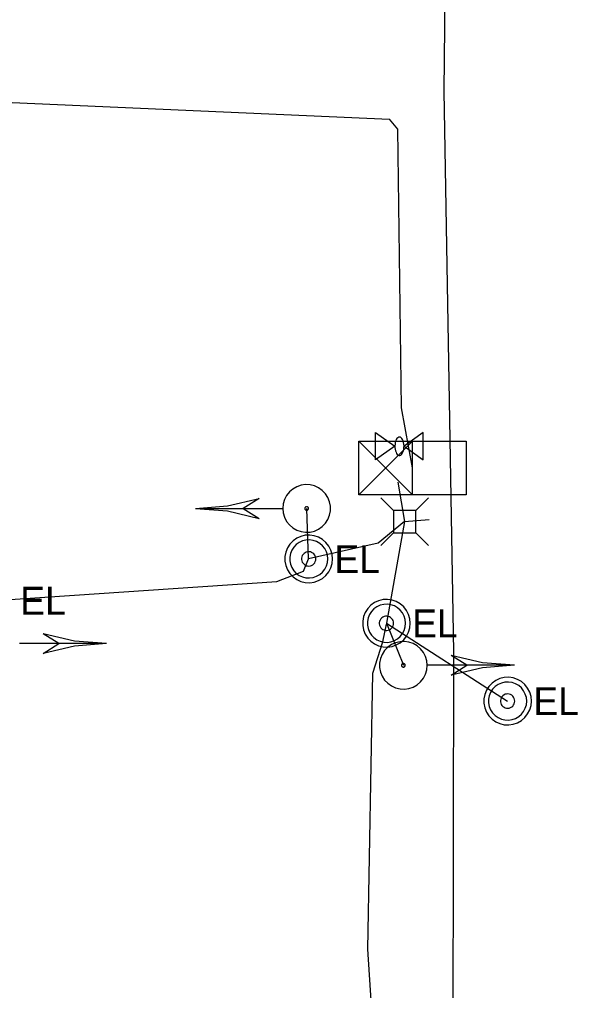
# Model space of a CAD drawing. Extents: x 596028 to 606371, y 330010 to 403088.
# Drawn here: x 602104.5 to 602181.8, y 364988.9 to 365123.3 of the extents above; entities that cross this region are included whole.
import ezdxf

# ---------------------------------------------------------------- set-up
doc = ezdxf.new("R2010")
doc.units = 0
for name, color, linetype in [('E_SIG', 7, 'Continuous'), ('E_UTL_AG_Bold', 7, 'Continuous'), ('E_UTL_E', 7, 'Continuous'), ('E_UTL_E_Bold', 7, 'Continuous'), ('E_UTL_E_UG', 7, 'Continuous'), ('E_UTL_T_UG', 7, 'Continuous')]:
    doc.layers.add(name, color=color, linetype=linetype)

msp = doc.modelspace()

# ---------------------------------------------------------------- linework, layer by layer
at = {"layer": 'E_SIG'}
for points in [[(602151.49, 365057.55), (602151.49, 365064.97)], [(602151.49, 365064.97), (602166.34, 365064.97)], [(602158.92, 365064.97), (602151.49, 365057.55)], [(602151.49, 365064.97), (602158.92, 365057.55)], [(602158.92, 365057.55), (602158.92, 365064.97)], [(602166.34, 365064.97), (602166.34, 365057.55)], [(602158.92, 365061.26), (602158.92, 365061.26)], [(602140.96, 365055.64), (602141.02, 365055.02), (602141.19, 365054.42), (602141.48, 365053.86), (602141.87, 365053.37), (602142.34, 365052.95), (602142.89, 365052.64), (602143.48, 365052.44), (602144.1, 365052.35), (602144.73, 365052.38), (602145.34, 365052.52), (602145.91, 365052.79), (602146.42, 365053.15), (602146.85, 365053.6), (602147.19, 365054.13), (602147.42, 365054.71), (602147.54, 365055.33), (602147.54, 365055.96), (602147.42, 365056.57), (602147.19, 365057.16), (602146.85, 365057.68), (602146.42, 365058.14), (602145.91, 365058.5), (602145.34, 365058.76), (602144.73, 365058.91), (602144.1, 365058.94), (602143.48, 365058.85), (602142.89, 365058.64), (602142.34, 365058.33), (602141.87, 365057.92), (602141.48, 365057.43), (602141.19, 365056.87), (602141.02, 365056.27), (602140.96, 365055.64)], [(602128.86, 365055.64), (602133.31, 365055.99), (602137.66, 365057.02)], [(602137.66, 365057.02), (602135.46, 365055.64)], [(602166.34, 365057.55), (602151.49, 365057.55)], [(602128.86, 365055.64), (602140.9, 365055.64)], [(602128.86, 365055.64), (602133.31, 365055.3), (602137.66, 365054.27)], [(602135.46, 365055.64), (602137.66, 365054.27)], [(602144.01, 365055.64), (602144.01, 365055.6), (602144.02, 365055.55), (602144.05, 365055.51), (602144.08, 365055.47), (602144.11, 365055.44), (602144.15, 365055.41), (602144.2, 365055.4), (602144.25, 365055.39), (602144.29, 365055.39), (602144.34, 365055.4), (602144.38, 365055.42), (602144.42, 365055.45), (602144.46, 365055.49), (602144.48, 365055.53), (602144.5, 365055.57), (602144.51, 365055.62), (602144.51, 365055.67), (602144.5, 365055.71), (602144.48, 365055.76), (602144.46, 365055.8), (602144.42, 365055.83), (602144.38, 365055.86), (602144.34, 365055.88), (602144.29, 365055.89), (602144.25, 365055.9), (602144.2, 365055.89), (602144.15, 365055.87), (602144.11, 365055.85), (602144.08, 365055.82), (602144.05, 365055.78), (602144.02, 365055.74), (602144.01, 365055.69), (602144.01, 365055.64)], [(602116.56, 365036.93), (602112.11, 365037.27), (602107.76, 365038.3)], [(602109.96, 365036.93), (602107.76, 365038.3)], [(602116.56, 365036.93), (602104.52, 365036.93)], [(602116.56, 365036.93), (602112.11, 365036.58), (602107.76, 365035.55)], [(602107.76, 365035.55), (602109.96, 365036.93)], [(602160.95, 365033.93), (602160.89, 365034.56), (602160.71, 365035.16), (602160.42, 365035.72), (602160.03, 365036.21), (602159.56, 365036.62), (602159.02, 365036.94), (602158.42, 365037.14), (602157.8, 365037.23), (602157.18, 365037.2), (602156.57, 365037.05), (602156, 365036.79), (602155.48, 365036.43), (602155.05, 365035.97), (602154.71, 365035.45), (602154.48, 365034.86), (602154.36, 365034.25), (602154.36, 365033.62), (602154.48, 365033), (602154.71, 365032.42), (602155.05, 365031.89), (602155.48, 365031.44), (602156, 365031.08), (602156.57, 365030.82), (602157.18, 365030.67), (602157.8, 365030.64), (602158.42, 365030.73), (602159.02, 365030.93), (602159.56, 365031.25), (602160.03, 365031.66), (602160.42, 365032.15), (602160.71, 365032.71), (602160.89, 365033.31), (602160.95, 365033.93)], [(602173.05, 365033.93), (602168.59, 365034.28), (602164.25, 365035.31)], [(602166.45, 365033.93), (602164.25, 365035.31)], [(602157.9, 365033.93), (602157.89, 365033.98), (602157.88, 365034.03), (602157.86, 365034.07), (602157.83, 365034.11), (602157.79, 365034.14), (602157.75, 365034.16), (602157.71, 365034.18), (602157.66, 365034.19), (602157.61, 365034.18), (602157.56, 365034.17), (602157.52, 365034.15), (602157.48, 365034.12), (602157.45, 365034.09), (602157.42, 365034.05), (602157.4, 365034.01), (602157.39, 365033.96), (602157.39, 365033.91), (602157.4, 365033.86), (602157.42, 365033.82), (602157.45, 365033.78), (602157.48, 365033.74), (602157.52, 365033.72), (602157.56, 365033.7), (602157.61, 365033.68), (602157.66, 365033.68), (602157.71, 365033.69), (602157.75, 365033.7), (602157.79, 365033.73), (602157.83, 365033.76), (602157.86, 365033.8), (602157.88, 365033.84), (602157.89, 365033.89), (602157.9, 365033.93)], [(602173.05, 365033.93), (602161, 365033.93)], [(602173.05, 365033.93), (602168.59, 365033.59), (602164.25, 365032.56)], [(602164.25, 365032.56), (602166.45, 365033.93)]]:
    msp.add_lwpolyline(points, dxfattribs=at)
at = {"layer": 'E_UTL_AG_Bold'}
for points in [[(602156.27, 365055.38), (602154.52, 365057.13)], [(602159.37, 365055.38), (602161.12, 365057.13)], [(602159.37, 365055.38), (602156.27, 365055.38)], [(602156.27, 365055.38), (602156.27, 365052.28)], [(602159.37, 365052.28), (602159.37, 365055.38)], [(602156.27, 365052.28), (602154.52, 365050.53)], [(602156.27, 365052.28), (602159.37, 365052.28)], [(602159.37, 365052.28), (602161.12, 365050.53)]]:
    msp.add_lwpolyline(points, dxfattribs=at)
at = {"layer": 'E_UTL_E'}
for points in [[(602147.83, 365048.66), (602147.77, 365049.28), (602147.6, 365049.89), (602147.31, 365050.44), (602146.92, 365050.94), (602146.45, 365051.35), (602145.91, 365051.66), (602145.31, 365051.87), (602144.69, 365051.96), (602144.06, 365051.93), (602143.46, 365051.78), (602142.88, 365051.52), (602142.37, 365051.15), (602141.94, 365050.7), (602141.6, 365050.17), (602141.37, 365049.59), (602141.25, 365048.97), (602141.25, 365048.35), (602141.37, 365047.73), (602141.6, 365047.15), (602141.94, 365046.62), (602142.37, 365046.17), (602142.88, 365045.8), (602143.46, 365045.54), (602144.06, 365045.39), (602144.69, 365045.36), (602145.31, 365045.45), (602145.91, 365045.66), (602146.45, 365045.97), (602146.92, 365046.38), (602147.31, 365046.88), (602147.6, 365047.43), (602147.77, 365048.04), (602147.83, 365048.66)], [(602147.83, 365048.66), (602147.77, 365049.28), (602147.6, 365049.89), (602147.31, 365050.44), (602146.92, 365050.94), (602146.45, 365051.35), (602145.91, 365051.66), (602145.31, 365051.87), (602144.69, 365051.96), (602144.06, 365051.93), (602143.46, 365051.78), (602142.88, 365051.52), (602142.37, 365051.15), (602141.94, 365050.7), (602141.6, 365050.17), (602141.37, 365049.59), (602141.25, 365048.97), (602141.25, 365048.35), (602141.37, 365047.73), (602141.6, 365047.15), (602141.94, 365046.62), (602142.37, 365046.17), (602142.88, 365045.8), (602143.46, 365045.54), (602144.06, 365045.39), (602144.69, 365045.36), (602145.31, 365045.45), (602145.91, 365045.66), (602146.45, 365045.97), (602146.92, 365046.38), (602147.31, 365046.88), (602147.6, 365047.43), (602147.77, 365048.04), (602147.83, 365048.66)], [(602147.17, 365048.66), (602147.13, 365049.16), (602146.99, 365049.64), (602146.76, 365050.09), (602146.45, 365050.48), (602146.07, 365050.81), (602145.63, 365051.06), (602145.16, 365051.23), (602144.66, 365051.3), (602144.16, 365051.27), (602143.67, 365051.15), (602143.21, 365050.95), (602142.81, 365050.66), (602142.46, 365050.29), (602142.19, 365049.87), (602142, 365049.4), (602141.91, 365048.91), (602141.91, 365048.41), (602142, 365047.92), (602142.19, 365047.45), (602142.46, 365047.03), (602142.81, 365046.66), (602143.21, 365046.37), (602143.67, 365046.17), (602144.16, 365046.05), (602144.66, 365046.02), (602145.16, 365046.09), (602145.63, 365046.26), (602146.07, 365046.51), (602146.45, 365046.84), (602146.76, 365047.23), (602146.99, 365047.68), (602147.13, 365048.16), (602147.17, 365048.66)], [(602147.17, 365048.66), (602147.13, 365049.16), (602146.99, 365049.64), (602146.76, 365050.09), (602146.45, 365050.48), (602146.07, 365050.81), (602145.63, 365051.06), (602145.16, 365051.23), (602144.66, 365051.3), (602144.16, 365051.27), (602143.67, 365051.15), (602143.21, 365050.95), (602142.81, 365050.66), (602142.46, 365050.29), (602142.19, 365049.87), (602142, 365049.4), (602141.91, 365048.91), (602141.91, 365048.41), (602142, 365047.92), (602142.19, 365047.45), (602142.46, 365047.03), (602142.81, 365046.66), (602143.21, 365046.37), (602143.67, 365046.17), (602144.16, 365046.05), (602144.66, 365046.02), (602145.16, 365046.09), (602145.63, 365046.26), (602146.07, 365046.51), (602146.45, 365046.84), (602146.76, 365047.23), (602146.99, 365047.68), (602147.13, 365048.16), (602147.17, 365048.66)], [(602145.52, 365048.66), (602145.51, 365048.85), (602145.45, 365049.03), (602145.37, 365049.2), (602145.25, 365049.34), (602145.11, 365049.47), (602144.95, 365049.56), (602144.77, 365049.62), (602144.58, 365049.65), (602144.39, 365049.64), (602144.21, 365049.6), (602144.04, 365049.52), (602143.89, 365049.41), (602143.76, 365049.27), (602143.65, 365049.11), (602143.58, 365048.94), (602143.55, 365048.75), (602143.55, 365048.57), (602143.58, 365048.38), (602143.65, 365048.21), (602143.76, 365048.05), (602143.89, 365047.91), (602144.04, 365047.8), (602144.21, 365047.72), (602144.39, 365047.68), (602144.58, 365047.67), (602144.77, 365047.7), (602144.95, 365047.76), (602145.11, 365047.85), (602145.25, 365047.98), (602145.37, 365048.12), (602145.45, 365048.29), (602145.51, 365048.47), (602145.52, 365048.66)], [(602145.52, 365048.66), (602145.51, 365048.85), (602145.45, 365049.03), (602145.37, 365049.2), (602145.25, 365049.34), (602145.11, 365049.47), (602144.95, 365049.56), (602144.77, 365049.62), (602144.58, 365049.65), (602144.39, 365049.64), (602144.21, 365049.6), (602144.04, 365049.52), (602143.89, 365049.41), (602143.76, 365049.27), (602143.65, 365049.11), (602143.58, 365048.94), (602143.55, 365048.75), (602143.55, 365048.57), (602143.58, 365048.38), (602143.65, 365048.21), (602143.76, 365048.05), (602143.89, 365047.91), (602144.04, 365047.8), (602144.21, 365047.72), (602144.39, 365047.68), (602144.58, 365047.67), (602144.77, 365047.7), (602144.95, 365047.76), (602145.11, 365047.85), (602145.25, 365047.98), (602145.37, 365048.12), (602145.45, 365048.29), (602145.51, 365048.47), (602145.52, 365048.66)], [(602158.6, 365039.75), (602158.54, 365040.38), (602158.36, 365040.98), (602158.08, 365041.54), (602157.69, 365042.03), (602157.21, 365042.44), (602156.67, 365042.75), (602156.08, 365042.96), (602155.46, 365043.05), (602154.83, 365043.02), (602154.22, 365042.87), (602153.65, 365042.61), (602153.14, 365042.25), (602152.71, 365041.79), (602152.37, 365041.26), (602152.13, 365040.68), (602152.02, 365040.06), (602152.02, 365039.44), (602152.13, 365038.82), (602152.37, 365038.24), (602152.71, 365037.71), (602153.14, 365037.26), (602153.65, 365036.89), (602154.22, 365036.63), (602154.83, 365036.48), (602155.46, 365036.45), (602156.08, 365036.54), (602156.67, 365036.75), (602157.21, 365037.06), (602157.69, 365037.47), (602158.08, 365037.97), (602158.36, 365038.52), (602158.54, 365039.13), (602158.6, 365039.75)], [(602158.6, 365039.75), (602158.54, 365040.38), (602158.36, 365040.98), (602158.08, 365041.54), (602157.69, 365042.03), (602157.21, 365042.44), (602156.67, 365042.75), (602156.08, 365042.96), (602155.46, 365043.05), (602154.83, 365043.02), (602154.22, 365042.87), (602153.65, 365042.61), (602153.14, 365042.25), (602152.71, 365041.79), (602152.37, 365041.26), (602152.13, 365040.68), (602152.02, 365040.06), (602152.02, 365039.44), (602152.13, 365038.82), (602152.37, 365038.24), (602152.71, 365037.71), (602153.14, 365037.26), (602153.65, 365036.89), (602154.22, 365036.63), (602154.83, 365036.48), (602155.46, 365036.45), (602156.08, 365036.54), (602156.67, 365036.75), (602157.21, 365037.06), (602157.69, 365037.47), (602158.08, 365037.97), (602158.36, 365038.52), (602158.54, 365039.13), (602158.6, 365039.75)], [(602157.94, 365039.75), (602157.89, 365040.25), (602157.75, 365040.73), (602157.52, 365041.18), (602157.21, 365041.57), (602156.83, 365041.9), (602156.4, 365042.15), (602155.92, 365042.32), (602155.43, 365042.39), (602154.92, 365042.36), (602154.44, 365042.25), (602153.98, 365042.04), (602153.57, 365041.75), (602153.23, 365041.38), (602152.95, 365040.96), (602152.77, 365040.49), (602152.67, 365040), (602152.67, 365039.5), (602152.77, 365039.01), (602152.95, 365038.54), (602153.23, 365038.12), (602153.57, 365037.76), (602153.98, 365037.46), (602154.44, 365037.26), (602154.92, 365037.14), (602155.43, 365037.11), (602155.92, 365037.19), (602156.4, 365037.35), (602156.83, 365037.6), (602157.21, 365037.93), (602157.52, 365038.32), (602157.75, 365038.77), (602157.89, 365039.25), (602157.94, 365039.75)], [(602157.94, 365039.75), (602157.89, 365040.25), (602157.75, 365040.73), (602157.52, 365041.18), (602157.21, 365041.57), (602156.83, 365041.9), (602156.4, 365042.15), (602155.92, 365042.32), (602155.43, 365042.39), (602154.92, 365042.36), (602154.44, 365042.25), (602153.98, 365042.04), (602153.57, 365041.75), (602153.23, 365041.38), (602152.95, 365040.96), (602152.77, 365040.49), (602152.67, 365040), (602152.67, 365039.5), (602152.77, 365039.01), (602152.95, 365038.54), (602153.23, 365038.12), (602153.57, 365037.76), (602153.98, 365037.46), (602154.44, 365037.26), (602154.92, 365037.14), (602155.43, 365037.11), (602155.92, 365037.19), (602156.4, 365037.35), (602156.83, 365037.6), (602157.21, 365037.93), (602157.52, 365038.32), (602157.75, 365038.77), (602157.89, 365039.25), (602157.94, 365039.75)], [(602156.29, 365039.75), (602156.27, 365039.94), (602156.22, 365040.12), (602156.13, 365040.29), (602156.02, 365040.43), (602155.87, 365040.56), (602155.71, 365040.65), (602155.53, 365040.71), (602155.35, 365040.74), (602155.16, 365040.73), (602154.98, 365040.69), (602154.81, 365040.61), (602154.65, 365040.5), (602154.52, 365040.36), (602154.42, 365040.2), (602154.35, 365040.03), (602154.31, 365039.85), (602154.31, 365039.66), (602154.35, 365039.47), (602154.42, 365039.3), (602154.52, 365039.14), (602154.65, 365039), (602154.81, 365038.89), (602154.98, 365038.82), (602155.16, 365038.77), (602155.35, 365038.76), (602155.53, 365038.79), (602155.71, 365038.85), (602155.87, 365038.94), (602156.02, 365039.07), (602156.13, 365039.22), (602156.22, 365039.38), (602156.27, 365039.56), (602156.29, 365039.75)], [(602156.29, 365039.75), (602156.27, 365039.94), (602156.22, 365040.12), (602156.13, 365040.29), (602156.02, 365040.43), (602155.87, 365040.56), (602155.71, 365040.65), (602155.53, 365040.71), (602155.35, 365040.74), (602155.16, 365040.73), (602154.98, 365040.69), (602154.81, 365040.61), (602154.65, 365040.5), (602154.52, 365040.36), (602154.42, 365040.2), (602154.35, 365040.03), (602154.31, 365039.85), (602154.31, 365039.66), (602154.35, 365039.47), (602154.42, 365039.3), (602154.52, 365039.14), (602154.65, 365039), (602154.81, 365038.89), (602154.98, 365038.82), (602155.16, 365038.77), (602155.35, 365038.76), (602155.53, 365038.79), (602155.71, 365038.85), (602155.87, 365038.94), (602156.02, 365039.07), (602156.13, 365039.22), (602156.22, 365039.38), (602156.27, 365039.56), (602156.29, 365039.75)], [(602175.38, 365028.98), (602175.32, 365029.61), (602175.14, 365030.21), (602174.85, 365030.77), (602174.46, 365031.26), (602173.99, 365031.67), (602173.45, 365031.98), (602172.85, 365032.19), (602172.23, 365032.28), (602171.61, 365032.25), (602171, 365032.1), (602170.43, 365031.84), (602169.92, 365031.48), (602169.48, 365031.02), (602169.14, 365030.49), (602168.91, 365029.91), (602168.79, 365029.29), (602168.79, 365028.67), (602168.91, 365028.05), (602169.14, 365027.47), (602169.48, 365026.94), (602169.92, 365026.49), (602170.43, 365026.12), (602171, 365025.86), (602171.61, 365025.71), (602172.23, 365025.68), (602172.85, 365025.77), (602173.45, 365025.98), (602173.99, 365026.29), (602174.46, 365026.7), (602174.85, 365027.2), (602175.14, 365027.75), (602175.32, 365028.36), (602175.38, 365028.98)], [(602175.38, 365028.98), (602175.32, 365029.61), (602175.14, 365030.21), (602174.85, 365030.77), (602174.46, 365031.26), (602173.99, 365031.67), (602173.45, 365031.98), (602172.85, 365032.19), (602172.23, 365032.28), (602171.61, 365032.25), (602171, 365032.1), (602170.43, 365031.84), (602169.92, 365031.48), (602169.48, 365031.02), (602169.14, 365030.49), (602168.91, 365029.91), (602168.79, 365029.29), (602168.79, 365028.67), (602168.91, 365028.05), (602169.14, 365027.47), (602169.48, 365026.94), (602169.92, 365026.49), (602170.43, 365026.12), (602171, 365025.86), (602171.61, 365025.71), (602172.23, 365025.68), (602172.85, 365025.77), (602173.45, 365025.98), (602173.99, 365026.29), (602174.46, 365026.7), (602174.85, 365027.2), (602175.14, 365027.75), (602175.32, 365028.36), (602175.38, 365028.98)], [(602174.72, 365028.98), (602174.67, 365029.48), (602174.53, 365029.96), (602174.3, 365030.41), (602173.99, 365030.8), (602173.61, 365031.13), (602173.17, 365031.38), (602172.7, 365031.55), (602172.2, 365031.62), (602171.7, 365031.59), (602171.21, 365031.48), (602170.76, 365031.27), (602170.35, 365030.98), (602170, 365030.61), (602169.73, 365030.19), (602169.54, 365029.72), (602169.45, 365029.23), (602169.45, 365028.73), (602169.54, 365028.24), (602169.73, 365027.77), (602170, 365027.35), (602170.35, 365026.99), (602170.76, 365026.69), (602171.21, 365026.49), (602171.7, 365026.37), (602172.2, 365026.34), (602172.7, 365026.42), (602173.17, 365026.58), (602173.61, 365026.83), (602173.99, 365027.16), (602174.3, 365027.55), (602174.53, 365028), (602174.67, 365028.48), (602174.72, 365028.98)], [(602174.72, 365028.98), (602174.67, 365029.48), (602174.53, 365029.96), (602174.3, 365030.41), (602173.99, 365030.8), (602173.61, 365031.13), (602173.17, 365031.38), (602172.7, 365031.55), (602172.2, 365031.62), (602171.7, 365031.59), (602171.21, 365031.48), (602170.76, 365031.27), (602170.35, 365030.98), (602170, 365030.61), (602169.73, 365030.19), (602169.54, 365029.72), (602169.45, 365029.23), (602169.45, 365028.73), (602169.54, 365028.24), (602169.73, 365027.77), (602170, 365027.35), (602170.35, 365026.99), (602170.76, 365026.69), (602171.21, 365026.49), (602171.7, 365026.37), (602172.2, 365026.34), (602172.7, 365026.42), (602173.17, 365026.58), (602173.61, 365026.83), (602173.99, 365027.16), (602174.3, 365027.55), (602174.53, 365028), (602174.67, 365028.48), (602174.72, 365028.98)], [(602173.07, 365028.98), (602173.05, 365029.17), (602173, 365029.35), (602172.91, 365029.52), (602172.79, 365029.66), (602172.65, 365029.79), (602172.49, 365029.88), (602172.31, 365029.94), (602172.12, 365029.97), (602171.94, 365029.96), (602171.75, 365029.92), (602171.58, 365029.84), (602171.43, 365029.73), (602171.3, 365029.59), (602171.2, 365029.43), (602171.13, 365029.26), (602171.09, 365029.08), (602171.09, 365028.89), (602171.13, 365028.7), (602171.2, 365028.53), (602171.3, 365028.37), (602171.43, 365028.23), (602171.58, 365028.12), (602171.75, 365028.05), (602171.94, 365028), (602172.12, 365027.99), (602172.31, 365028.02), (602172.49, 365028.08), (602172.65, 365028.17), (602172.79, 365028.3), (602172.91, 365028.45), (602173, 365028.61), (602173.05, 365028.79), (602173.07, 365028.98)], [(602173.07, 365028.98), (602173.05, 365029.17), (602173, 365029.35), (602172.91, 365029.52), (602172.79, 365029.66), (602172.65, 365029.79), (602172.49, 365029.88), (602172.31, 365029.94), (602172.12, 365029.97), (602171.94, 365029.96), (602171.75, 365029.92), (602171.58, 365029.84), (602171.43, 365029.73), (602171.3, 365029.59), (602171.2, 365029.43), (602171.13, 365029.26), (602171.09, 365029.08), (602171.09, 365028.89), (602171.13, 365028.7), (602171.2, 365028.53), (602171.3, 365028.37), (602171.43, 365028.23), (602171.58, 365028.12), (602171.75, 365028.05), (602171.94, 365028), (602172.12, 365027.99), (602172.31, 365028.02), (602172.49, 365028.08), (602172.65, 365028.17), (602172.79, 365028.3), (602172.91, 365028.45), (602173, 365028.61), (602173.05, 365028.79), (602173.07, 365028.98)]]:
    msp.add_lwpolyline(points, dxfattribs=at)
at = {"layer": 'E_UTL_E_Bold'}
for points in [[(602153.81, 365062.35), (602153.81, 365066.16)], [(602153.81, 365066.16), (602156.47, 365064.26)], [(602160.41, 365066.16), (602157.74, 365064.26)], [(602160.41, 365062.35), (602160.41, 365066.16)], [(602157.11, 365065.53), (602156.99, 365065.5), (602156.87, 365065.44), (602156.76, 365065.33), (602156.67, 365065.18), (602156.59, 365064.99), (602156.53, 365064.78), (602156.49, 365064.56), (602156.47, 365064.32), (602156.48, 365064.08), (602156.51, 365063.84), (602156.56, 365063.62), (602156.63, 365063.43), (602156.71, 365063.26), (602156.81, 365063.13), (602156.93, 365063.04), (602157.05, 365062.99), (602157.17, 365062.99), (602157.28, 365063.04), (602157.4, 365063.13), (602157.5, 365063.26), (602157.59, 365063.43), (602157.66, 365063.62), (602157.71, 365063.84), (602157.73, 365064.08), (602157.74, 365064.32), (602157.72, 365064.56), (602157.68, 365064.78), (602157.62, 365064.99), (602157.54, 365065.18), (602157.45, 365065.33), (602157.34, 365065.44), (602157.23, 365065.5), (602157.11, 365065.53)], [(602156.47, 365064.26), (602153.81, 365062.35)], [(602157.74, 365064.26), (602160.41, 365062.35)]]:
    msp.add_lwpolyline(points, dxfattribs=at)
at = {"layer": 'E_UTL_E_UG'}
for points in [[(602030.41, 365117.16), (602032.01, 365117.01), (602075.23, 365113.08), (602155.72, 365109.5)], [(602158.92, 365061.26), (602157.37, 365069.57), (602156.86, 365108.15), (602155.72, 365109.5)], [(602156.89, 365059.28), (602157.82, 365053.83)], [(602077.67, 365041.36), (602101.12, 365042.89), (602140.15, 365045.53), (602143.8, 365046.98), (602144.53, 365048.66), (602144.26, 365055.64)], [(602157.82, 365053.83), (602154.15, 365050.86), (602144.53, 365048.66)], [(602157.82, 365053.83), (602155.3, 365039.75)], [(602157.82, 365053.83), (602161.23, 365054.13)], [(602141.64, 364732.88), (602142.71, 364825.3), (602156.1, 364959.65), (602154.71, 364964.2), (602152.72, 364994.65), (602153.43, 365032.84), (602154.78, 365037.2), (602155.29, 365039.65)], [(602155.3, 365039.75), (602157.65, 365033.93)], [(602155.3, 365039.75), (602172.07, 365028.98)]]:
    msp.add_lwpolyline(points, dxfattribs=at)
at = {"layer": 'E_UTL_T_UG'}
msp.add_lwpolyline([(602176.73, 364221.1), (602169.14, 364221.44), (602167.01, 364223.25), (602165.67, 364227.02), (602161.15, 364302.7), (602162.05, 364344.16), (602164.27, 364467.32), (602165.17, 364512.12), (602164.57, 364598.46), (602164.88, 364637.16), (602166.32, 364677.21), (602160.84, 364686.41), (602166.3, 364687.12), (602164.06, 364758.91), (602160.88, 364891.9), (602162.68, 364925.61), (602161.7, 364940.09), (602164.56, 364982.99), (602164.62, 365035.74), (602163.31, 365113.4), (602164.99, 365277.45)], dxfattribs=at)

# ---------------------------------------------------------------- texts
at = {"layer": 'E_UTL_E'}
for p in [(602148.1, 365046.71), (602148.1, 365046.71), (602104.61, 365040.95), (602104.61, 365040.95), (602158.86, 365037.81), (602158.86, 365037.81), (602175.64, 365027.04), (602175.64, 365027.04)]:
    msp.add_text('EL', height=3.849, dxfattribs=at).set_placement(p)

doc.saveas('drawing.dxf')
